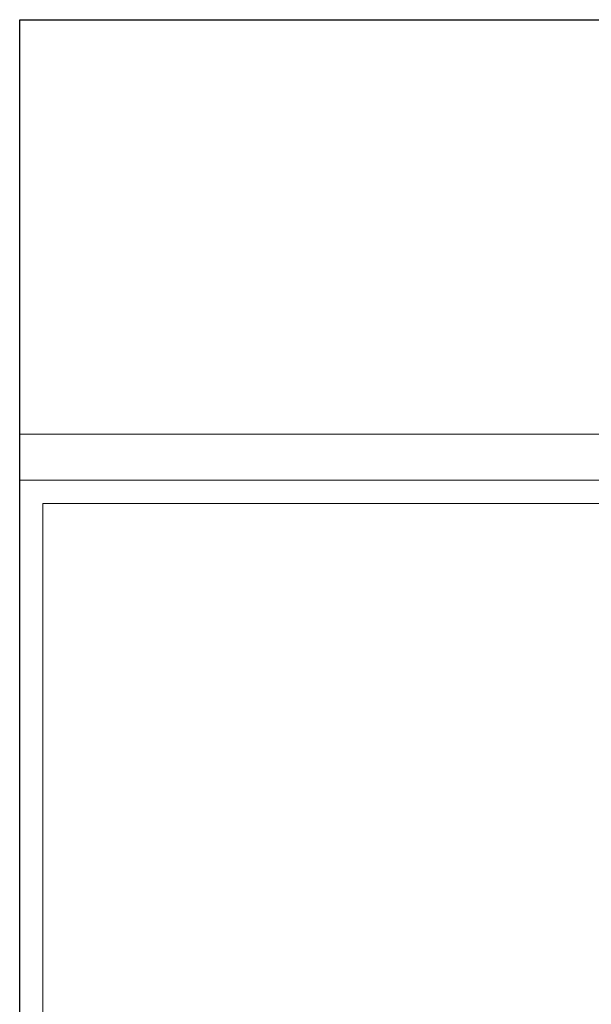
# Model space of a CAD drawing. Header units: millimetres. Extents: x 23192 to 177760, y -399809 to -79279.
# Tile 506 of 656: x 73015 to 73040, y -197926 to -197884. Entities that reach past the tile are written whole.
import ezdxf

# ---------------------------------------------------------------- set-up
doc = ezdxf.new("R2010")
doc.units = ezdxf.units.MM
doc.layers.add('!! 0_ Istn-sciany', color=3, linetype='Continuous', lineweight=30)
doc.layers.add('!! 2 ZABUDOWA GK-MDF', color=54, linetype='Continuous', lineweight=13)
doc.layers.add('Powierzchnia', color=140, linetype='Continuous', lineweight=5, plot=False)

msp = doc.modelspace()

# ---------------------------------------------------------------- linework, layer by layer
at = {"layer": '!! 0_ Istn-sciany'}
for points in [[(73015.42327, -198054.5883), (73015.42327, -197883.5883)], [(73015.42327, -197883.5883), (73252.42327, -197883.5883)]]:
    msp.add_lwpolyline(points, dxfattribs=at)
at = {"layer": '!! 2 ZABUDOWA GK-MDF'}
for points in [[(73116.42327, -197901.5883), (73015.42327, -197901.5883)], [(73116.42327, -197903.5883), (73015.42327, -197903.5883)]]:
    msp.add_lwpolyline(points, dxfattribs=at)
at = {"layer": 'Powierzchnia'}
for points in [[(73116.42327, -198054.5883), (73015.42327, -198054.5883), (73015.42327, -197903.5883), (73116.42327, -197903.5883)], [(73115.42327, -198053.5883), (73016.42327, -198053.5883), (73016.42327, -197904.5883), (73115.42327, -197904.5883)]]:
    msp.add_lwpolyline(points, close=True, dxfattribs=at)

doc.saveas('drawing.dxf')
